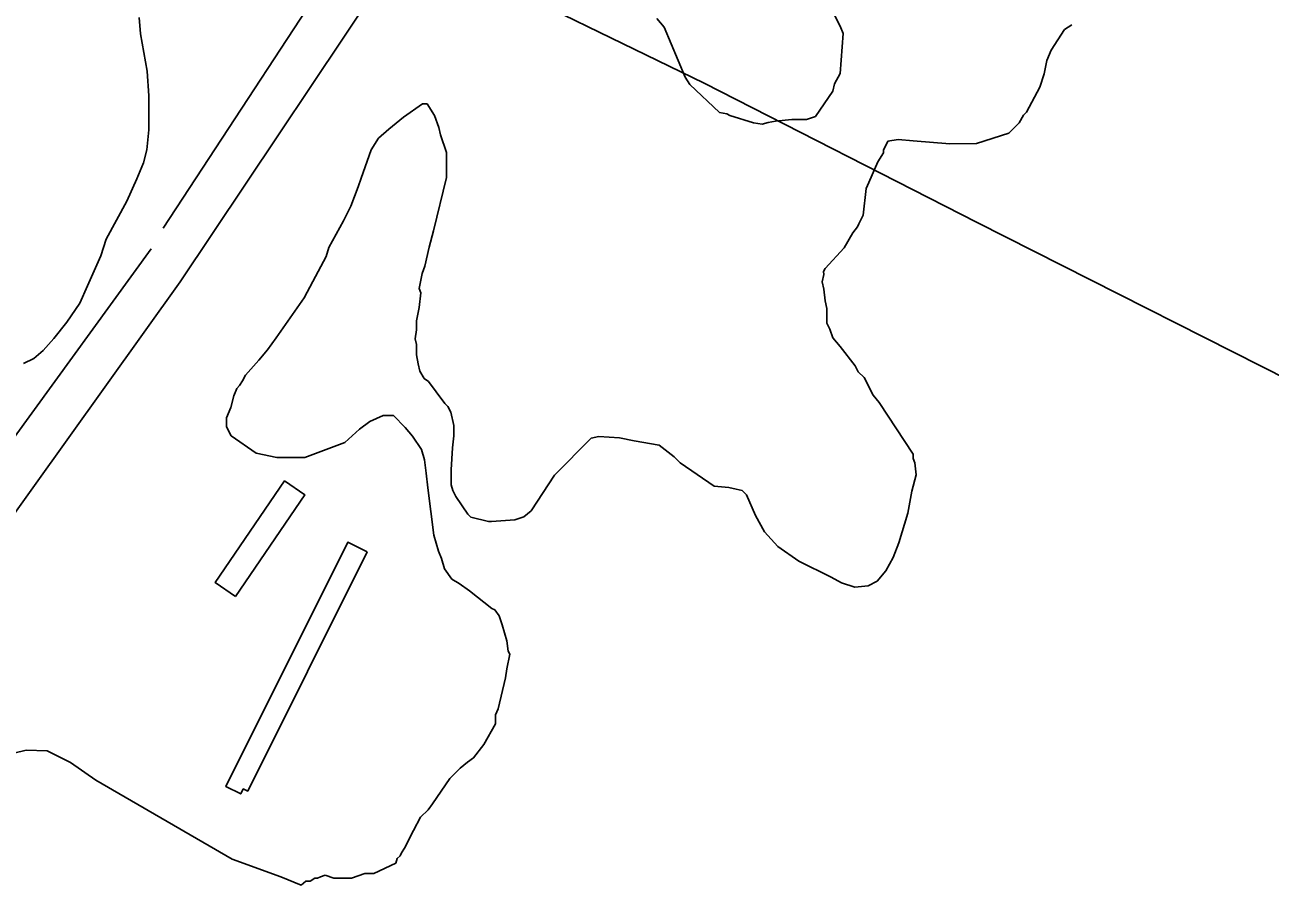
# Model space of a CAD drawing. Extents: x 3683613 to 3738215, y 469626 to 495384.
# Drawn here: x 3713135 to 3714025, y 492172 to 492786 of the extents above; entities that cross this region are included whole.
import ezdxf

# ---------------------------------------------------------------- set-up
doc = ezdxf.new("R2010")
doc.units = 0
for name, color, linetype in [('V-BLDG-OTLN', 7, 'Continuous'), ('V-ROAD-CNTR', 7, 'Continuous'), ('V-SITE-VEGE', 7, 'Continuous'), ('V-TOPO-SHOR', 7, 'Continuous')]:
    doc.layers.add(name, color=color, linetype=linetype)

msp = doc.modelspace()

# ---------------------------------------------------------------- linework, layer by layer
at = {"layer": 'V-BLDG-OTLN'}
for points in [[(3713285.86, 492377.99), (3713271.34, 492387.89), (3713320.78, 492460.38), (3713335.3, 492450.48)], [(3713379.86, 492409.76), (3713294.48, 492238.96), (3713291.27, 492240.56), (3713289.51, 492237.04), (3713278.85, 492242.37), (3713365.98, 492416.69)]]:
    msp.add_lwpolyline(points, close=True, dxfattribs=at)
at = {"layer": 'V-ROAD-CNTR'}
for points in [[(3713246.37, 492602.55), (3713410.24, 492847.78), (3713559.35, 493079.81), (3713661.99, 493249.84), (3713748.84, 493399.24), (3713822.65, 493529.72)], [(3712950.45, 492191.54), (3712950.45, 492191.54), (3713087.02, 492380.3), (3713246.37, 492602.55)]]:
    msp.add_lwpolyline(points, dxfattribs=at)
at = {"layer": 'V-SITE-VEGE'}
for p, q in [((3713709.99, 492799.75), (3713717.45, 492785.03)), ((3713592, 492784.33), (3713586.7, 492790.63)), ((3713606.96, 492748.57), (3713592, 492784.33)), ((3713717.45, 492785.03), (3713719.59, 492779.77)), ((3713868.31, 492767.94), (3713877.71, 492782.75)), ((3713877.71, 492782.75), (3713882.96, 492785.94)), ((3713719.59, 492779.77), (3713717.64, 492751.29)), ((3713865.19, 492760.54), (3713868.31, 492767.94)), ((3713863.13, 492751.04), (3713865.19, 492760.54)), ((3713610.15, 492743.32), (3713606.96, 492748.57)), ((3713717.64, 492751.29), (3713713.46, 492743.89)), ((3713860.02, 492741.54), (3713863.13, 492751.04)), ((3713631.34, 492723.41), (3713610.15, 492743.32)), ((3713712.44, 492738.61), (3713699.89, 492720.62)), ((3713713.46, 492743.89), (3713712.44, 492738.61)), ((3713850.63, 492723.56), (3713860.02, 492741.54)), ((3713405.75, 492720.05), (3713419.41, 492729.61)), ((3713419.41, 492729.61), (3713422.57, 492729.63)), ((3713422.57, 492729.63), (3713427.89, 492721.23)), ((3713395.26, 492711.56), (3713405.75, 492720.05)), ((3713427.89, 492721.23), (3713431.1, 492712.81)), ((3713636.62, 492722.38), (3713631.34, 492723.41)), ((3713638.74, 492721.34), (3713636.62, 492722.38)), ((3713655.64, 492716.16), (3713638.74, 492721.34)), ((3713699.89, 492720.62), (3713693.58, 492718.48)), ((3713845.4, 492716.16), (3713848.53, 492721.44)), ((3713848.53, 492721.44), (3713850.63, 492723.56)), ((3713387.92, 492705.19), (3713395.26, 492711.56)), ((3713431.1, 492712.81), (3713432.18, 492707.55)), ((3713661.96, 492715.14), (3713655.64, 492716.16)), ((3713666.18, 492716.22), (3713661.96, 492715.14)), ((3713671.44, 492717.3), (3713666.18, 492716.22)), ((3713683.03, 492718.42), (3713671.44, 492717.3)), ((3713693.58, 492718.48), (3713683.03, 492718.42)), ((3713838.06, 492708.74), (3713845.4, 492716.16)), ((3713382.69, 492696.73), (3713387.92, 492705.19)), ((3713432.18, 492707.55), (3713436.47, 492694.92)), ((3713748.52, 492696.64), (3713751.64, 492702.98)), ((3713751.64, 492702.98), (3713759.02, 492704.08)), ((3713759.02, 492704.08), (3713769.57, 492703.09)), ((3713769.57, 492703.09), (3713795.93, 492701.12)), ((3713795.93, 492701.12), (3713814.91, 492701.23)), ((3713814.91, 492701.23), (3713838.06, 492708.74)), ((3713375.42, 492676.66), (3713382.69, 492696.73)), ((3713436.47, 492694.92), (3713436.56, 492676.99)), ((3713744.35, 492688.19), (3713748.53, 492694.53)), ((3713748.53, 492694.53), (3713748.52, 492696.64)), ((3713738.1, 492673.39), (3713744.35, 492688.19)), ((3713373.35, 492670.32), (3713375.42, 492676.66)), ((3713436.56, 492676.99), (3713427.29, 492638.99)), ((3713368.15, 492656.59), (3713373.35, 492670.32)), ((3713734.01, 492650.17), (3713736.02, 492669.16)), ((3713736.02, 492669.16), (3713738.1, 492673.39)), ((3713362.94, 492646.01), (3713368.15, 492656.59)), ((3713730.89, 492643.83), (3713734.01, 492650.17)), ((3713352.5, 492626.98), (3713362.94, 492646.01)), ((3713427.29, 492638.99), (3713424.19, 492627.38)), ((3713726.7, 492637.48), (3713729.84, 492641.72)), ((3713729.84, 492641.72), (3713730.89, 492643.83)), ((3713720.44, 492626.91), (3713726.7, 492637.48)), ((3713350.43, 492620.64), (3713352.5, 492626.98)), ((3713424.19, 492627.38), (3713421.1, 492613.65)), ((3713706.81, 492612.07), (3713720.44, 492626.91)), ((3713341.04, 492602.67), (3713350.43, 492620.64)), ((3713421.1, 492613.65), (3713419.02, 492608.37)), ((3713419.02, 492608.37), (3713416.97, 492597.82)), ((3713704.76, 492602.57), (3713705.78, 492607.85)), ((3713705.77, 492609.96), (3713706.81, 492612.07)), ((3713705.78, 492607.85), (3713705.77, 492609.96)), ((3713334.78, 492591.03), (3713341.04, 492602.67)), ((3713416.97, 492597.82), (3713418.04, 492594.66)), ((3713418.04, 492594.66), (3713417.05, 492584.11)), ((3713705.84, 492597.31), (3713704.76, 492602.57)), ((3713706.94, 492588.88), (3713705.84, 492597.31)), ((3713314.91, 492562.46), (3713334.78, 492591.03)), ((3713708.02, 492583.61), (3713706.94, 492588.88)), ((3713417.05, 492584.11), (3713414.99, 492574.61)), ((3713708.08, 492573.07), (3713708.02, 492583.61)), ((3713415.03, 492568.29), (3713414.01, 492561.96)), ((3713414.99, 492574.61), (3713415.03, 492568.29)), ((3713710.21, 492568.87), (3713708.08, 492573.07)), ((3713712.36, 492562.55), (3713710.21, 492568.87)), ((3713308.63, 492553.99), (3713314.91, 492562.46)), ((3713414.01, 492561.96), (3713415.08, 492557.74)), ((3713717.67, 492556.26), (3713712.36, 492562.55)), ((3713302.34, 492546.58), (3713308.63, 492553.99)), ((3713415.08, 492557.74), (3713415.13, 492550.36)), ((3713415.13, 492550.36), (3713416.22, 492544.05)), ((3713728.28, 492542.61), (3713717.67, 492556.26)), ((3713292.91, 492535.98), (3713302.34, 492546.58)), ((3713416.22, 492544.05), (3713417.3, 492538.78)), ((3713730.41, 492538.41), (3713728.28, 492542.61)), ((3713290.83, 492531.76), (3713292.91, 492535.98)), ((3713417.3, 492538.78), (3713420.49, 492533.53)), ((3713420.49, 492533.53), (3713423.67, 492531.44)), ((3713734.66, 492534.21), (3713730.41, 492538.41)), ((3713741.05, 492521.6), (3713734.66, 492534.21)), ((3713284.56, 492521.18), (3713286.64, 492526.46)), ((3713286.64, 492526.46), (3713288.74, 492528.58)), ((3713288.74, 492528.58), (3713290.83, 492531.76)), ((3713423.67, 492531.44), (3713428.98, 492524.09)), ((3713428.98, 492524.09), (3713435.35, 492515.69)), ((3713282.5, 492512.73), (3713284.56, 492521.18)), ((3713435.35, 492515.69), (3713437.47, 492513.59)), ((3713745.3, 492516.35), (3713741.05, 492521.6)), ((3713769.75, 492479.58), (3713745.3, 492516.35)), ((3713279.38, 492505.34), (3713282.5, 492512.73)), ((3713391.12, 492507.01), (3713381.65, 492502.74)), ((3713398.5, 492507.05), (3713391.12, 492507.01)), ((3713406.98, 492498.66), (3713398.5, 492507.05)), ((3713437.47, 492513.59), (3713439.6, 492509.39)), ((3713439.6, 492509.39), (3713441.76, 492499.91)), ((3713279.41, 492499.01), (3713279.38, 492505.34)), ((3713282.61, 492492.7), (3713279.41, 492499.01)), ((3713374.3, 492497.43), (3713363.81, 492487.88)), ((3713381.65, 492502.74), (3713374.3, 492497.43)), ((3713412.29, 492492.37), (3713406.98, 492498.66)), ((3713441.76, 492499.91), (3713441.8, 492492.53)), ((3713300.6, 492480.15), (3713282.61, 492492.7)), ((3713363.81, 492487.88), (3713335.41, 492477.18)), ((3713418.66, 492482.91), (3713412.29, 492492.37)), ((3713441.8, 492492.53), (3713440.8, 492484.09)), ((3713513.65, 492464.46), (3713539.86, 492490.96)), ((3713539.86, 492490.96), (3713545.12, 492492.04)), ((3713545.12, 492492.04), (3713559.89, 492491.08)), ((3713559.89, 492491.08), (3713570.44, 492489.02)), ((3713570.44, 492489.02), (3713588.38, 492485.96)), ((3713315.38, 492477.07), (3713300.6, 492480.15)), ((3713420.81, 492475.55), (3713418.66, 492482.91)), ((3713440.8, 492484.09), (3713439.83, 492468.27)), ((3713588.38, 492485.96), (3713598.97, 492477.58)), ((3713769.76, 492476.42), (3713769.75, 492479.58)), ((3713335.41, 492477.18), (3713315.38, 492477.07)), ((3713421.92, 492466.06), (3713420.81, 492475.55)), ((3713598.97, 492477.58), (3713603.21, 492473.39)), ((3713603.21, 492473.39), (3713627.55, 492456.66)), ((3713770.84, 492473.27), (3713769.76, 492476.42)), ((3713771.94, 492464.84), (3713770.84, 492473.27)), ((3713423.03, 492455.53), (3713421.92, 492466.06)), ((3713439.83, 492468.27), (3713439.89, 492457.73)), ((3713496.92, 492439.07), (3713513.65, 492464.46)), ((3713768.84, 492453.22), (3713771.94, 492464.84)), ((3713427.44, 492421.81), (3713423.03, 492455.53)), ((3713439.89, 492457.73), (3713440.96, 492453.52)), ((3713440.96, 492453.52), (3713443.1, 492449.31)), ((3713627.55, 492456.66), (3713638.1, 492455.66)), ((3713638.1, 492455.66), (3713643.37, 492454.63)), ((3713643.37, 492454.63), (3713647.6, 492453.61)), ((3713647.6, 492453.61), (3713650.78, 492450.46)), ((3713765.77, 492437.39), (3713768.84, 492453.22)), ((3713443.1, 492449.31), (3713451.6, 492436.71)), ((3713650.78, 492450.46), (3713657.19, 492435.74)), ((3713451.6, 492436.71), (3713453.72, 492434.61)), ((3713453.72, 492434.61), (3713466.39, 492431.52)), ((3713485.36, 492432.68), (3713491.67, 492434.82)), ((3713491.67, 492434.82), (3713496.92, 492439.07)), ((3713657.19, 492435.74), (3713663.58, 492424.18)), ((3713759.56, 492416.27), (3713765.77, 492437.39)), ((3713466.39, 492431.52), (3713468.5, 492431.53)), ((3713468.5, 492431.53), (3713485.36, 492432.68)), ((3713430.66, 492410.24), (3713427.44, 492421.81)), ((3713663.58, 492424.18), (3713673.12, 492413.69)), ((3713432.8, 492404.98), (3713430.66, 492410.24)), ((3713673.12, 492413.69), (3713687.94, 492403.22)), ((3713755.4, 492405.71), (3713759.56, 492416.27)), ((3713434.95, 492397.61), (3713432.8, 492404.98)), ((3713687.94, 492403.22), (3713711.2, 492391.76)), ((3713750.18, 492396.19), (3713755.4, 492405.71)), ((3713440.26, 492390.26), (3713434.95, 492397.61)), ((3713445.55, 492387.12), (3713440.26, 492390.26)), ((3713711.2, 492391.76), (3713718.6, 492387.58)), ((3713743.89, 492388.78), (3713750.18, 492396.19)), ((3713452.96, 492381.89), (3713445.55, 492387.12)), ((3713468.84, 492369.33), (3713452.96, 492381.89)), ((3713718.6, 492387.58), (3713728.1, 492384.47)), ((3713728.1, 492384.47), (3713737.59, 492385.58)), ((3713737.59, 492385.58), (3713743.89, 492388.78)), ((3713470.96, 492368.29), (3713468.84, 492369.33)), ((3713474.14, 492364.09), (3713470.96, 492368.29)), ((3713476.29, 492357.77), (3713474.14, 492364.09)), ((3713479.51, 492346.2), (3713476.29, 492357.77)), ((3713480.61, 492338.82), (3713479.51, 492346.2)), ((3713479.62, 492326.17), (3713481.67, 492336.72)), ((3713481.67, 492336.72), (3713480.61, 492338.82)), ((3713473.46, 492297.67), (3713478.6, 492319.84)), ((3713478.6, 492319.84), (3713479.62, 492326.17)), ((3713471.37, 492293.44), (3713473.46, 492297.67)), ((3713471.41, 492287.11), (3713471.37, 492293.44)), ((3713463.05, 492272.31), (3713471.41, 492287.11)), ((3713117.73, 492263.69), (3713136.28, 492268.26)), ((3713136.28, 492268.26), (3713151.34, 492267.79)), ((3713151.34, 492267.79), (3713167.92, 492259.3)), ((3713455.73, 492262.78), (3713463.05, 492272.31)), ((3713167.92, 492259.3), (3713186.02, 492246.8)), ((3713446.28, 492255.35), (3713451.53, 492259.59)), ((3713451.53, 492259.59), (3713455.73, 492262.78)), ((3713426.39, 492229.93), (3713438.94, 492247.93)), ((3713438.94, 492247.93), (3713446.28, 492255.35)), ((3713186.02, 492246.8), (3713283.51, 492190.35)), ((3713423.25, 492225.7), (3713426.39, 492229.93)), ((3713418.01, 492220.4), (3713423.25, 492225.7)), ((3713412.79, 492210.88), (3713418.01, 492220.4)), ((3713406.53, 492198.2), (3713412.79, 492210.88)), ((3713403.4, 492192.91), (3713404.44, 492195.02)), ((3713404.44, 492195.02), (3713406.53, 492198.2)), ((3713283.51, 492190.35), (3713318.17, 492177.89)), ((3713384.5, 492180.15), (3713400.27, 492187.62)), ((3713400.27, 492187.62), (3713401.3, 492190.79)), ((3713401.3, 492190.79), (3713403.4, 492192.91)), ((3713318.17, 492177.89), (3713332.74, 492171.91)), ((3713339.19, 492174.63), (3713342.34, 492176.76)), ((3713342.34, 492176.76), (3713344.45, 492176.77)), ((3713344.45, 492176.77), (3713346.55, 492177.84)), ((3713346.55, 492177.84), (3713349.71, 492178.91)), ((3713349.71, 492178.91), (3713356.05, 492176.83)), ((3713356.05, 492176.83), (3713368.7, 492176.9)), ((3713368.7, 492176.9), (3713378.17, 492180.12)), ((3713378.17, 492180.12), (3713380.28, 492180.13)), ((3713380.28, 492180.13), (3713384.5, 492180.15)), ((3713332.74, 492171.91), (3713336.03, 492174.61)), ((3713336.03, 492174.61), (3713339.19, 492174.63))]:
    msp.add_line(p, q, dxfattribs=at)
msp.add_lwpolyline([(3713217.08, 492791.14), (3713217.89, 492779.52), (3713222.6, 492752.82), (3713223.81, 492735.4), (3713223.87, 492711.01), (3713222.36, 492696.67), (3713220.06, 492687.37), (3713215.44, 492676.13), (3713208.12, 492660.24), (3713193.48, 492633.1), (3713189.64, 492621.08), (3713180.01, 492599.76), (3713174.62, 492587.36), (3713165.36, 492573.78), (3713156.1, 492562.14), (3713148.38, 492553.61), (3713141.81, 492547.78), (3713134.46, 492544.28)], dxfattribs=at)
at = {"layer": 'V-TOPO-SHOR'}
msp.add_line((3713127.66, 492491.51), (3713225.61, 492626.2), dxfattribs=at)
for points in [[(3713234.06, 492640.89), (3713378.52, 492861.43), (3713388.21, 492875.81)], [(3714611.12, 492248.84), (3714351.76, 492377.33), (3714078.91, 492511.73), (3713815.33, 492645), (3713620.54, 492744.47), (3713445.08, 492829.72)]]:
    msp.add_lwpolyline(points, dxfattribs=at)

doc.saveas('drawing.dxf')
